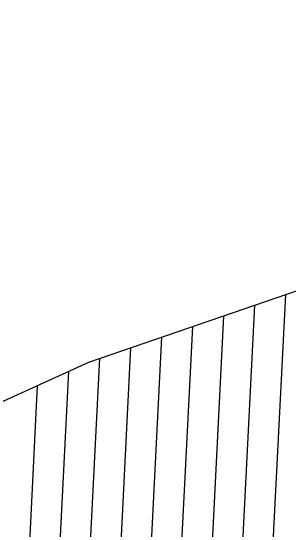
# Model space of a CAD drawing. Extents: x 1300404 to 1323571, y 234004 to 252077.
# Drawn here: x 1315058 to 1315516, y 242555 to 243408 of the extents above; entities that cross this region are included whole.
import ezdxf

# ---------------------------------------------------------------- set-up
doc = ezdxf.new("R2010")
doc.units = 0
doc.layers.add('R_Floodway', color=7, linetype='Continuous')

msp = doc.modelspace()

# ---------------------------------------------------------------- linework, layer by layer
at = {"layer": 'R_Floodway'}
for p, q in [((1315469.79, 242115.1), (1315511.19, 242941.48)), ((1315419.01, 242100.75), (1315460.26, 242924.02)), ((1315368.32, 242088.28), (1315409.32, 242906.56)), ((1315317.64, 242075.81), (1315358.38, 242889.1)), ((1315266.95, 242063.35), (1315307.44, 242871.64)), ((1315216.26, 242050.88), (1315256.51, 242854.18)), ((1315165.57, 242038.41), (1315205.57, 242836.72)), ((1315115.2, 242032.17), (1315154.44, 242815.46)), ((1315064.99, 242029.31), (1315103.21, 242792.11))]:
    msp.add_line(p, q, dxfattribs=at)
msp.add_lwpolyline([(1314910.15, 242704.13), (1315187.43, 242830.5), (1315532.05, 242948.63), (1315904.78, 243096.81), (1316163.13, 243182.99), (1316319.99, 243223.48), (1316365.84, 243269.57), (1316331.91, 243414.03), (1316310.53, 243519.15), (1316371.54, 243772.55), (1316440.41, 243940.88), (1316516.3, 244055.61), (1316743.63, 244150.62), (1316811.07, 244193.2), (1316966.08, 244536.23), (1317034.84, 244653.74), (1317199.18, 244747.09), (1317449.44, 244816.75), (1317656.98, 244903.07)], dxfattribs=at)

doc.saveas('drawing.dxf')
